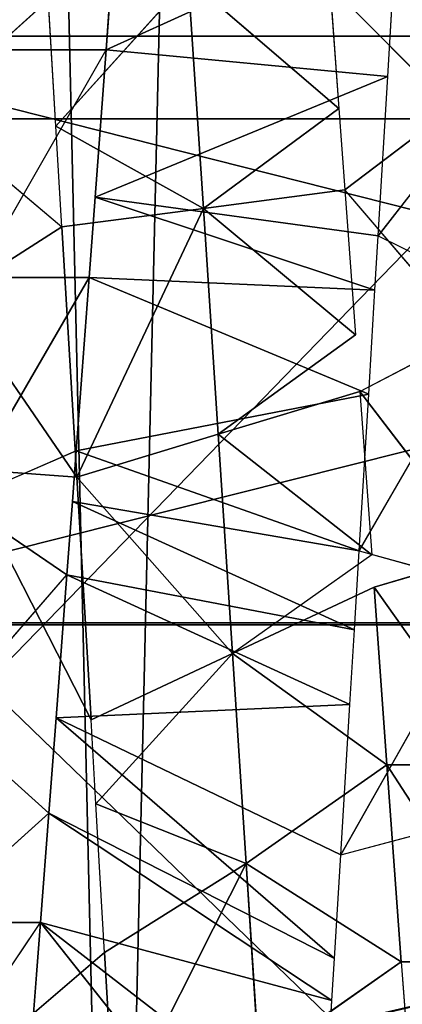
# Model space of a CAD drawing. Extents: x 143 to 263, y -61 to 82.
# Tile 211 of 656: x 153.294 to 153.59, y 71.485 to 72.245. Entities that reach past the tile are written whole.
import ezdxf

# ---------------------------------------------------------------- set-up
doc = ezdxf.new("R2010")
doc.units = 0
doc.header["$LTSCALE"] = 25.4
doc.layers.get('0').update_dxf_attribs({"color": 13, "linetype": 'CONTINUOUS'})

# ---------------------------------------------------------------- blocks, each defined once
blk = doc.blocks.new('ICE-BALL-8126_STL')
at = {"color": 41}
for p, q in [((10, -48.99556, 96.68291), (10, -50.79671, 96.68291)), ((10, -48.99556, 96.68291), (10, -50.79671, 96.68291)), ((10, -48.99556, 93.18291), (10, -50.79671, 93.18291)), ((10, -48.99556, 93.18291), (10, -50.79671, 93.18291)), ((10.45332, -48.9977, 93.24265), (10.45332, -50.79876, 93.24265)), ((10.45332, -48.9977, 93.24265), (10.45332, -50.79876, 93.24265)), ((10.45463, -48.99771, 96.62283), (10.45463, -50.79878, 96.62283)), ((10.45463, -48.99771, 96.62283), (10.45463, -50.79878, 96.62283)), ((10.06383, -50.04787, 93.77998), (10.06383, -51.04787, 93.77998)), ((10.06383, -50.04787, 93.77998), (10.06383, -51.04787, 93.77998)), ((10.71498, -50.27453, 96.33191), (10.71498, -50.18703, 96.33191)), ((10.15439, -50.29233, 92.98903), (10.0326, -50.19753, 92.98318)), ((10.5628, -50.19804, 96.39977), (10.42559, -50.29552, 96.44528)), ((10.5628, -50.19804, 96.39977), (10.42559, -50.29552, 96.44528)), ((10.5628, -50.28554, 96.39977), (10.5628, -50.19804, 96.39977)), ((10.5628, -50.28554, 96.39977), (10.5628, -50.19804, 96.39977)), ((10.15439, -50.29233, 92.98903), (10.19629, -50.20734, 92.99281)), ((10.39758, -50.30697, 93.02387), (10.22846, -50.20928, 92.99634)), ((10.27441, -50.30659, 96.47987), (10.40056, -50.20985, 96.4521)), ((10.40056, -50.20985, 96.4521), (10.42559, -50.29552, 96.44528)), ((10.23066, -50.22231, 96.487), (10.11877, -50.31805, 96.49953)), ((10.27441, -50.30659, 96.47987), (10.23066, -50.22231, 96.487)), ((10.39758, -50.30697, 93.02387), (10.42141, -50.22091, 93.02899)), ((10.63229, -50.32121, 93.08827), (10.45865, -50.22317, 93.03762)), ((10.63229, -50.32121, 93.08827), (10.60861, -50.23227, 93.08032)), ((9.96091, -50.32973, 96.50354), (10.05598, -50.23519, 96.50303)), ((10.05598, -50.23519, 96.50303), (10.11877, -50.31805, 96.49953)), ((10.71498, -50.27453, 96.33191), (10.83681, -50.26527, 96.26263)), ((10.03136, -50.28496, 92.98316), (9.90837, -50.27762, 92.98506)), ((10.01057, -50.50262, 93.36183), (9.90837, -50.27762, 92.98506)), ((10.01057, -50.50262, 93.36183), (9.90837, -50.27762, 92.98506)), ((10.5628, -50.28554, 96.39977), (10.71498, -50.27453, 96.33191)), ((10.5628, -50.28554, 96.39977), (10.71498, -50.27453, 96.33191)), ((10.63905, -50.39437, 96.57339), (10.71498, -50.27453, 96.33191)), ((10.63905, -50.39437, 96.57339), (10.71498, -50.27453, 96.33191)), ((10.79202, -50.38449, 96.50526), (10.71498, -50.27453, 96.33191)), ((10.79202, -50.38449, 96.50526), (10.71498, -50.27453, 96.33191)), ((10.01057, -50.50262, 93.36183), (10.03136, -50.28496, 92.98316)), ((10.01057, -50.50262, 93.36183), (10.03136, -50.28496, 92.98316)), ((10.15439, -50.29233, 92.98903), (10.03136, -50.28496, 92.98316)), ((10.12439, -50.51108, 93.36673), (10.03136, -50.28496, 92.98316)), ((10.12439, -50.51108, 93.36673), (10.03136, -50.28496, 92.98316)), ((10.42559, -50.29552, 96.44528), (10.5628, -50.28554, 96.39977)), ((10.42559, -50.29552, 96.44528), (10.5628, -50.28554, 96.39977)), ((10.47691, -50.4049, 96.62765), (10.5628, -50.28554, 96.39977)), ((10.47691, -50.4049, 96.62765), (10.5628, -50.28554, 96.39977)), ((10.5628, -50.28554, 96.39977), (10.63905, -50.39437, 96.57339)), ((10.5628, -50.28554, 96.39977), (10.63905, -50.39437, 96.57339)), ((10.12439, -50.51108, 93.36673), (10.15439, -50.29233, 92.98903)), ((10.12439, -50.51108, 93.36673), (10.15439, -50.29233, 92.98903)), ((10.19631, -50.29485, 92.99282), (10.15439, -50.29233, 92.98903)), ((10.12439, -50.51108, 93.36673), (10.19631, -50.29485, 92.99282)), ((10.12439, -50.51108, 93.36673), (10.19631, -50.29485, 92.99282)), ((10.18658, -50.51572, 93.37292), (10.19631, -50.29485, 92.99282)), ((10.18658, -50.51572, 93.37292), (10.19631, -50.29485, 92.99282)), ((10.18658, -50.51572, 93.37292), (10.2767, -50.29968, 93.00264)), ((10.18658, -50.51572, 93.37292), (10.2767, -50.29968, 93.00264)), ((10.2767, -50.29968, 93.00264), (10.19631, -50.29485, 92.99282)), ((10.27441, -50.30659, 96.47987), (10.40056, -50.29735, 96.4521)), ((10.39758, -50.30697, 93.02387), (10.2767, -50.29968, 93.00264)), ((10.32033, -50.52572, 93.3948), (10.2767, -50.29968, 93.00264)), ((10.32033, -50.52572, 93.3948), (10.2767, -50.29968, 93.00264)), ((10.40056, -50.29735, 96.4521), (10.3075, -50.41597, 96.6664)), ((10.40056, -50.29735, 96.4521), (10.3075, -50.41597, 96.6664)), ((10.40056, -50.29735, 96.4521), (10.47691, -50.4049, 96.62765)), ((10.42559, -50.29552, 96.44528), (10.47691, -50.4049, 96.62765)), ((10.11877, -50.31805, 96.49953), (10.23066, -50.3098, 96.487)), ((10.13309, -50.42742, 96.68843), (10.23066, -50.3098, 96.487)), ((10.13309, -50.42742, 96.68843), (10.23066, -50.3098, 96.487)), ((10.3075, -50.41597, 96.6664), (10.23066, -50.3098, 96.487)), ((10.27441, -50.30659, 96.47987), (10.3075, -50.41597, 96.6664)), ((10.32033, -50.52572, 93.3948), (10.39758, -50.30697, 93.02387)), ((10.32033, -50.52572, 93.3948), (10.39758, -50.30697, 93.02387)), ((10.35962, -50.52867, 93.40351), (10.39758, -50.30697, 93.02387)), ((10.35962, -50.52867, 93.40351), (10.39758, -50.30697, 93.02387)), ((10.45865, -50.31067, 93.03761), (10.39758, -50.30697, 93.02387)), ((10.35962, -50.52867, 93.40351), (10.45865, -50.31067, 93.03761)), ((10.35962, -50.52867, 93.40351), (10.45865, -50.31067, 93.03761)), ((10.41601, -50.53291, 93.41788), (10.45865, -50.31067, 93.03761)), ((10.41601, -50.53291, 93.41788), (10.45865, -50.31067, 93.03761)), ((10.41601, -50.53291, 93.41788), (10.51634, -50.31416, 93.05251)), ((10.41601, -50.53291, 93.41788), (10.51634, -50.31416, 93.05251)), ((10.51634, -50.31416, 93.05251), (10.45865, -50.31067, 93.03761)), ((10.63229, -50.32121, 93.08827), (10.51634, -50.31416, 93.05251)), ((10.52655, -50.54125, 93.45266), (10.51634, -50.31416, 93.05251)), ((10.52655, -50.54125, 93.45266), (10.51634, -50.31416, 93.05251)), ((9.9562, -50.43911, 96.69292), (10.05598, -50.32269, 96.50303)), ((9.9562, -50.43911, 96.69292), (10.05598, -50.32269, 96.50303)), ((9.96091, -50.32973, 96.50354), (10.05598, -50.32269, 96.50303)), ((10.05598, -50.32269, 96.50303), (10.11877, -50.31805, 96.49953)), ((10.13309, -50.42742, 96.68843), (10.05598, -50.32269, 96.50303)), ((10.13309, -50.42742, 96.68843), (10.05598, -50.32269, 96.50303)), ((10.11877, -50.31805, 96.49953), (10.13309, -50.42742, 96.68843)), ((10.11877, -50.31805, 96.49953), (10.13309, -50.42742, 96.68843)), ((10.52655, -50.54125, 93.45266), (10.63229, -50.32121, 93.08827)), ((10.52655, -50.54125, 93.45266), (10.63229, -50.32121, 93.08827)), ((10.71245, -50.32609, 93.11772), (10.63229, -50.32121, 93.08827)), ((10.52655, -50.54125, 93.45266), (10.71245, -50.32609, 93.11772)), ((10.52655, -50.54125, 93.45266), (10.71245, -50.32609, 93.11772)), ((10.60012, -50.54682, 93.48093), (10.71245, -50.32609, 93.11772)), ((10.60012, -50.54682, 93.48093), (10.71245, -50.32609, 93.11772)), ((10.60012, -50.54682, 93.48093), (10.74484, -50.32807, 93.13077)), ((10.60012, -50.54682, 93.48093), (10.74484, -50.32807, 93.13077)), ((10.68456, -50.55324, 93.51878), (10.74484, -50.32807, 93.13077)), ((10.68456, -50.55324, 93.51878), (10.74484, -50.32807, 93.13077)), ((10.74484, -50.32807, 93.13077), (10.71245, -50.32609, 93.11772)), ((10.85344, -50.33472, 93.17959), (10.74484, -50.32807, 93.13077)), ((10.68456, -50.55324, 93.51878), (10.85344, -50.33472, 93.17959)), ((10.68456, -50.55324, 93.51878), (10.85344, -50.33472, 93.17959)), ((10.68456, -50.55324, 93.51878), (10.95299, -50.34084, 93.23164)), ((10.68456, -50.55324, 93.51878), (10.95299, -50.34084, 93.23164)), ((10.63905, -50.39437, 96.57339), (10.79202, -50.38449, 96.50526)), ((10.63905, -50.39437, 96.57339), (10.79202, -50.38449, 96.50526)), ((10.63905, -50.39437, 96.57339), (10.47691, -50.4049, 96.62765)), ((10.63905, -50.39437, 96.57339), (10.47691, -50.4049, 96.62765)), ((10.59288, -50.51048, 96.7906), (10.63905, -50.39437, 96.57339)), ((10.59288, -50.51048, 96.7906), (10.63905, -50.39437, 96.57339)), ((10.63905, -50.39437, 96.57339), (10.70782, -50.50374, 96.74992)), ((10.63905, -50.39437, 96.57339), (10.70782, -50.50374, 96.74992)), ((10.3075, -50.41597, 96.6664), (10.47691, -50.4049, 96.62765)), ((10.3075, -50.41597, 96.6664), (10.47691, -50.4049, 96.62765)), ((10.47691, -50.4049, 96.62765), (10.34059, -50.52534, 96.85294)), ((10.47691, -50.4049, 96.62765), (10.34059, -50.52534, 96.85294)), ((10.52822, -50.51427, 96.81001), (10.47691, -50.4049, 96.62765)), ((10.52822, -50.51427, 96.81001), (10.47691, -50.4049, 96.62765)), ((10.59288, -50.51048, 96.7906), (10.47691, -50.4049, 96.62765)), ((10.59288, -50.51048, 96.7906), (10.47691, -50.4049, 96.62765)), ((10.13309, -50.42742, 96.68843), (10.3075, -50.41597, 96.6664)), ((10.13309, -50.42742, 96.68843), (10.3075, -50.41597, 96.6664)), ((10.3075, -50.41597, 96.6664), (10.34059, -50.52534, 96.85294)), ((10.3075, -50.41597, 96.6664), (10.34059, -50.52534, 96.85294)), ((10.13309, -50.42742, 96.68843), (9.9562, -50.43911, 96.69292)), ((10.13309, -50.42742, 96.68843), (9.9562, -50.43911, 96.69292)), ((10.0697, -50.54143, 96.88167), (10.13309, -50.42742, 96.68843)), ((10.0697, -50.54143, 96.88167), (10.13309, -50.42742, 96.68843)), ((10.13309, -50.42742, 96.68843), (10.34059, -50.52534, 96.85294)), ((10.13309, -50.42742, 96.68843), (10.34059, -50.52534, 96.85294)), ((10.13309, -50.42742, 96.68843), (10.14741, -50.5368, 96.87733)), ((10.13309, -50.42742, 96.68843), (10.14741, -50.5368, 96.87733)), ((10.0697, -50.54143, 96.88167), (9.9562, -50.43911, 96.69292)), ((10.0697, -50.54143, 96.88167), (9.9562, -50.43911, 96.69292)), ((10.01057, -50.50262, 93.36183), (9.92617, -50.49637, 93.36353)), ((10.01057, -50.59012, 93.36183), (9.92617, -50.49637, 93.36353)), ((10.84031, -50.49602, 96.69256), (10.70782, -50.50374, 96.74992)), ((10.84031, -50.49602, 96.69256), (10.70782, -50.50374, 96.74992)), ((10.12439, -50.51108, 93.36673), (10.01057, -50.50262, 93.36183)), ((10.18658, -50.60321, 93.37292), (10.01057, -50.50262, 93.36183)), ((10.01057, -50.59012, 93.36183), (10.01057, -50.50262, 93.36183)), ((10.70782, -50.50374, 96.74992), (10.59288, -50.51048, 96.7906)), ((10.70782, -50.50374, 96.74992), (10.77885, -50.5871, 96.72062)), ((10.18658, -50.51572, 93.37292), (10.12439, -50.51108, 93.36673)), ((10.33439, -50.6132, 96.85403), (10.52822, -50.51427, 96.81001)), ((10.52822, -50.51427, 96.81001), (10.34059, -50.52534, 96.85294)), ((10.52822, -50.51427, 96.81001), (10.34059, -50.52534, 96.85294)), ((10.59288, -50.51048, 96.7906), (10.52822, -50.51427, 96.81001)), ((10.32033, -50.52572, 93.3948), (10.18658, -50.51572, 93.37292)), ((10.32033, -50.52572, 93.3948), (10.18658, -50.51572, 93.37292)), ((10.35962, -50.61617, 93.40351), (10.18658, -50.51572, 93.37292)), ((10.35962, -50.61617, 93.40351), (10.18658, -50.51572, 93.37292)), ((10.18658, -50.60321, 93.37292), (10.18658, -50.51572, 93.37292)), ((10.34059, -50.52534, 96.85294), (10.14741, -50.5368, 96.87733)), ((10.34059, -50.52534, 96.85294), (10.14741, -50.5368, 96.87733)), ((10.20105, -50.62111, 96.87252), (10.34059, -50.52534, 96.85294)), ((10.20105, -50.62111, 96.87252), (10.34059, -50.52534, 96.85294)), ((10.35962, -50.52867, 93.40351), (10.32033, -50.52572, 93.3948)), ((10.32033, -50.52572, 93.3948), (10.35962, -50.61617, 93.40351)), ((10.34059, -50.52534, 96.85294), (10.33439, -50.6132, 96.85403)), ((10.34059, -50.52534, 96.85294), (10.33439, -50.6132, 96.85403)), ((10.41601, -50.53291, 93.41788), (10.35962, -50.52867, 93.40351)), ((10.06969, -50.62893, 96.88167), (10.14741, -50.5368, 96.87733)), ((10.14741, -50.5368, 96.87733), (10.0697, -50.54143, 96.88167)), ((10.20105, -50.62111, 96.87252), (10.14741, -50.5368, 96.87733)), ((10.20105, -50.62111, 96.87252), (10.14741, -50.5368, 96.87733)), ((10.35962, -50.61617, 93.40351), (10.41601, -50.53291, 93.41788)), ((10.52655, -50.54125, 93.45266), (10.41601, -50.53291, 93.41788)), ((10.52655, -50.62875, 93.45266), (10.41601, -50.53291, 93.41788)), ((10.0697, -50.54143, 96.88167), (9.95149, -50.54848, 96.88231)), ((10.60012, -50.54682, 93.48093), (10.52655, -50.54125, 93.45266)), ((10.52655, -50.62875, 93.45266), (10.60012, -50.54682, 93.48093)), ((10.68456, -50.55324, 93.51878), (10.60012, -50.54682, 93.48093)), ((10.68456, -50.64074, 93.51878), (10.60012, -50.54682, 93.48093)), ((10.77153, -50.55987, 93.56429), (10.68456, -50.55324, 93.51878)), ((10.83133, -50.65195, 93.59976), (10.68456, -50.55324, 93.51878)), ((10.68456, -50.64074, 93.51878), (10.68456, -50.55324, 93.51878))]:
    blk.add_line(p, q, dxfattribs=at)
mesh = blk.add_polyface(dxfattribs=at)
corners = [(9.54699, -50.79876, 93.24256), (10, -48.99556, 93.18291), (9.54699, -48.99769, 93.24256), (10, -50.79671, 93.18291)]
mesh.append_faces([[corners[k] for k in face] for face in [(0, 1, 2), (1, 0, 3)]], dxfattribs={"vtx0": -1, "color": 41})
mesh = blk.add_polyface(dxfattribs=at)
corners = [(10, -48.99556, 96.68291), (9.5475, -50.79876, 96.6234), (9.5475, -48.99769, 96.6234), (10, -50.79671, 96.68291)]
mesh.append_faces([[corners[k] for k in face] for face in [(0, 1, 2), (1, 0, 3)]], dxfattribs={"vtx0": -1, "color": 41})
mesh = blk.add_polyface(dxfattribs=at)
corners = [(10.45463, -48.99771, 96.62283), (10, -50.79671, 96.68291), (10, -48.99556, 96.68291), (10.45463, -50.79878, 96.62283)]
mesh.append_faces([[corners[k] for k in face] for face in [(0, 1, 2), (1, 0, 3)]], dxfattribs={"vtx0": -1, "color": 41})
mesh = blk.add_polyface(dxfattribs=at)
corners = [(10.45332, -50.79876, 93.24265), (10, -48.99556, 93.18291), (10, -50.79671, 93.18291), (10.45332, -48.9977, 93.24265)]
mesh.append_faces([[corners[k] for k in face] for face in [(0, 1, 2), (1, 0, 3)]], dxfattribs={"vtx0": -1, "color": 41})
mesh = blk.add_polyface(dxfattribs=at)
corners = [(10.875, -50.80437, 93.41737), (10.45332, -48.9977, 93.24265), (10.45332, -50.79876, 93.24265), (10.875, -49.00351, 93.41737)]
mesh.append_faces([[corners[k] for k in face] for face in [(0, 1, 2), (1, 0, 3)]], dxfattribs={"vtx0": -1, "color": 41})
mesh = blk.add_polyface(dxfattribs=at)
corners = [(10.45463, -48.99771, 96.62283), (10.875, -50.80437, 96.44846), (10.45463, -50.79878, 96.62283), (10.875, -49.00351, 96.44846)]
mesh.append_faces([[corners[k] for k in face] for face in [(0, 1, 2), (1, 0, 3)]], dxfattribs={"vtx0": -1, "color": 41})
mesh = blk.add_polyface(dxfattribs=at)
corners = [(10.06383, -50.04787, 93.77998), (9.03345, -51.04787, 94.30116), (9.03345, -50.04787, 94.30116), (10.06383, -51.04787, 93.77998)]
mesh.append_faces([[corners[k] for k in face] for face in [(0, 1, 2), (1, 0, 3)]], dxfattribs={"vtx0": -1, "color": 41})
mesh = blk.add_polyface(dxfattribs=at)
corners = [(10.96655, -51.04787, 95.56466), (9.93617, -50.04787, 96.08585), (9.93617, -51.04787, 96.08585), (10.96655, -50.04787, 95.56466)]
mesh.append_faces([[corners[k] for k in face] for face in [(0, 1, 2), (1, 0, 3)]], dxfattribs={"vtx0": -1, "color": 41})
mesh = blk.add_polyface(dxfattribs=at)
corners = [(11.03039, -50.04787, 94.41172), (10.06383, -51.04787, 93.77998), (10.06383, -50.04787, 93.77998), (11.03039, -51.04787, 94.41172)]
mesh.append_faces([[corners[k] for k in face] for face in [(0, 1, 2), (1, 0, 3)]], dxfattribs={"vtx0": -1, "color": 41})
mesh = blk.add_polyface(dxfattribs=at)
corners = [(10.71498, -50.18703, 96.33191), (10.5628, -50.28554, 96.39977), (10.5628, -50.19804, 96.39977), (10.71498, -50.27453, 96.33191)]
mesh.append_faces([[corners[k] for k in face] for face in [(0, 1, 2), (1, 0, 3)]], dxfattribs={"vtx0": -1, "color": 41})
mesh = blk.add_polyface(dxfattribs=at)
corners = [(10.19629, -50.20734, 92.99281), (10.0326, -50.19753, 92.98318), (10.15439, -50.29233, 92.98903)]
mesh.append_faces([[corners[k] for k in face] for face in [(0, 1, 2)]], dxfattribs={"color": 41})
mesh = blk.add_polyface(dxfattribs=at)
corners = [(10.5628, -50.19804, 96.39977), (10.42559, -50.29552, 96.44528), (10.40056, -50.20985, 96.4521)]
mesh.append_faces([[corners[k] for k in face] for face in [(0, 1, 2)]], dxfattribs={"color": 41})
mesh = blk.add_polyface(dxfattribs=at)
corners = [(10.5628, -50.28554, 96.39977), (10.42559, -50.29552, 96.44528), (10.5628, -50.19804, 96.39977)]
mesh.append_faces([[corners[k] for k in face] for face in [(0, 1, 2)]], dxfattribs={"color": 41})
mesh = blk.add_polyface(dxfattribs=at)
corners = [(10.42141, -50.22091, 93.02899), (10.22846, -50.20928, 92.99634), (10.39758, -50.30697, 93.02387)]
mesh.append_faces([[corners[k] for k in face] for face in [(0, 1, 2)]], dxfattribs={"color": 41})
mesh = blk.add_polyface(dxfattribs=at)
corners = [(10.40056, -50.20985, 96.4521), (10.27441, -50.30659, 96.47987), (10.23066, -50.22231, 96.487)]
mesh.append_faces([[corners[k] for k in face] for face in [(0, 1, 2)]], dxfattribs={"color": 41})
mesh = blk.add_polyface(dxfattribs=at)
corners = [(10.23066, -50.22231, 96.487), (10.11877, -50.31805, 96.49953), (10.05598, -50.23519, 96.50303)]
mesh.append_faces([[corners[k] for k in face] for face in [(0, 1, 2)]], dxfattribs={"color": 41})
mesh = blk.add_polyface(dxfattribs=at)
corners = [(10.63229, -50.32121, 93.08827), (10.60861, -50.23227, 93.08032), (10.45865, -50.22317, 93.03762)]
mesh.append_faces([[corners[k] for k in face] for face in [(0, 1, 2)]], dxfattribs={"color": 41})
mesh = blk.add_polyface(dxfattribs=at)
corners = [(23, -50.23174, 102.62744), (0, -50.76105, 97.50685), (23, -50.76105, 97.50685), (0, -50.23174, 102.62744)]
mesh.append_faces([[corners[k] for k in face] for face in [(0, 1, 2), (1, 0, 3)]], dxfattribs={"vtx0": -1, "color": 41})
mesh = blk.add_polyface(dxfattribs=at)
corners = [(23, -50.76105, 92.35897), (0, -50.23174, 87.23838), (23, -50.23174, 87.23838), (0, -50.76105, 92.35897)]
mesh.append_faces([[corners[k] for k in face] for face in [(0, 1, 2), (1, 0, 3)]], dxfattribs={"vtx0": -1, "color": 41})
mesh = blk.add_polyface(dxfattribs=at)
corners = [(10.05598, -50.23519, 96.50303), (9.96091, -50.32973, 96.50354), (9.87972, -50.24827, 96.49941)]
mesh.append_faces([[corners[k] for k in face] for face in [(0, 1, 2)]], dxfattribs={"color": 41})
mesh = blk.add_polyface(dxfattribs=at)
corners = [(10.79202, -50.38449, 96.50526), (10.71498, -50.27453, 96.33191), (10.83681, -50.26527, 96.26263)]
mesh.append_faces([[corners[k] for k in face] for face in [(0, 1, 2)]], dxfattribs={"color": 41})
mesh = blk.add_polyface(dxfattribs=at)
corners = [(10.01057, -50.50262, 93.36183), (10.03136, -50.28496, 92.98316), (9.90837, -50.27762, 92.98506)]
mesh.append_faces([[corners[k] for k in face] for face in [(0, 1, 2)]], dxfattribs={"color": 41})
mesh = blk.add_polyface(dxfattribs=at)
corners = [(9.92617, -50.49637, 93.36353), (10.01057, -50.50262, 93.36183), (9.90837, -50.27762, 92.98506)]
mesh.append_faces([[corners[k] for k in face] for face in [(0, 1, 2)]], dxfattribs={"color": 41})
mesh = blk.add_polyface(dxfattribs=at)
corners = [(10.63905, -50.39437, 96.57339), (10.5628, -50.28554, 96.39977), (10.71498, -50.27453, 96.33191)]
mesh.append_faces([[corners[k] for k in face] for face in [(0, 1, 2)]], dxfattribs={"color": 41})
mesh = blk.add_polyface(dxfattribs=at)
corners = [(10.63905, -50.39437, 96.57339), (10.71498, -50.27453, 96.33191), (10.79202, -50.38449, 96.50526)]
mesh.append_faces([[corners[k] for k in face] for face in [(0, 1, 2)]], dxfattribs={"color": 41})
mesh = blk.add_polyface(dxfattribs=at)
corners = [(10.12439, -50.51108, 93.36673), (10.03136, -50.28496, 92.98316), (10.01057, -50.50262, 93.36183)]
mesh.append_faces([[corners[k] for k in face] for face in [(0, 1, 2)]], dxfattribs={"color": 41})
mesh = blk.add_polyface(dxfattribs=at)
corners = [(10.12439, -50.51108, 93.36673), (10.15439, -50.29233, 92.98903), (10.03136, -50.28496, 92.98316)]
mesh.append_faces([[corners[k] for k in face] for face in [(0, 1, 2)]], dxfattribs={"color": 41})
mesh = blk.add_polyface(dxfattribs=at)
corners = [(10.47691, -50.4049, 96.62765), (10.42559, -50.29552, 96.44528), (10.5628, -50.28554, 96.39977)]
mesh.append_faces([[corners[k] for k in face] for face in [(0, 1, 2)]], dxfattribs={"color": 41})
mesh = blk.add_polyface(dxfattribs=at)
corners = [(10.47691, -50.4049, 96.62765), (10.5628, -50.28554, 96.39977), (10.63905, -50.39437, 96.57339)]
mesh.append_faces([[corners[k] for k in face] for face in [(0, 1, 2)]], dxfattribs={"color": 41})
mesh = blk.add_polyface(dxfattribs=at)
corners = [(10.12439, -50.51108, 93.36673), (10.19631, -50.29485, 92.99282), (10.15439, -50.29233, 92.98903)]
mesh.append_faces([[corners[k] for k in face] for face in [(0, 1, 2)]], dxfattribs={"color": 41})
mesh = blk.add_polyface(dxfattribs=at)
corners = [(10.18658, -50.51572, 93.37292), (10.19631, -50.29485, 92.99282), (10.12439, -50.51108, 93.36673)]
mesh.append_faces([[corners[k] for k in face] for face in [(0, 1, 2)]], dxfattribs={"color": 41})
mesh = blk.add_polyface(dxfattribs=at)
corners = [(10.18658, -50.51572, 93.37292), (10.2767, -50.29968, 93.00264), (10.19631, -50.29485, 92.99282)]
mesh.append_faces([[corners[k] for k in face] for face in [(0, 1, 2)]], dxfattribs={"color": 41})
mesh = blk.add_polyface(dxfattribs=at)
corners = [(10.32033, -50.52572, 93.3948), (10.2767, -50.29968, 93.00264), (10.18658, -50.51572, 93.37292)]
mesh.append_faces([[corners[k] for k in face] for face in [(0, 1, 2)]], dxfattribs={"color": 41})
mesh = blk.add_polyface(dxfattribs=at)
corners = [(10.3075, -50.41597, 96.6664), (10.27441, -50.30659, 96.47987), (10.40056, -50.29735, 96.4521)]
mesh.append_faces([[corners[k] for k in face] for face in [(0, 1, 2)]], dxfattribs={"color": 41})
mesh = blk.add_polyface(dxfattribs=at)
corners = [(10.32033, -50.52572, 93.3948), (10.39758, -50.30697, 93.02387), (10.2767, -50.29968, 93.00264)]
mesh.append_faces([[corners[k] for k in face] for face in [(0, 1, 2)]], dxfattribs={"color": 41})
mesh = blk.add_polyface(dxfattribs=at)
corners = [(10.3075, -50.41597, 96.6664), (10.40056, -50.29735, 96.4521), (10.47691, -50.4049, 96.62765)]
mesh.append_faces([[corners[k] for k in face] for face in [(0, 1, 2)]], dxfattribs={"color": 41})
mesh = blk.add_polyface(dxfattribs=at)
corners = [(10.13309, -50.42742, 96.68843), (10.11877, -50.31805, 96.49953), (10.23066, -50.3098, 96.487)]
mesh.append_faces([[corners[k] for k in face] for face in [(0, 1, 2)]], dxfattribs={"color": 41})
mesh = blk.add_polyface(dxfattribs=at)
corners = [(10.13309, -50.42742, 96.68843), (10.23066, -50.3098, 96.487), (10.3075, -50.41597, 96.6664)]
mesh.append_faces([[corners[k] for k in face] for face in [(0, 1, 2)]], dxfattribs={"color": 41})
mesh = blk.add_polyface(dxfattribs=at)
corners = [(10.35962, -50.52867, 93.40351), (10.39758, -50.30697, 93.02387), (10.32033, -50.52572, 93.3948)]
mesh.append_faces([[corners[k] for k in face] for face in [(0, 1, 2)]], dxfattribs={"color": 41})
mesh = blk.add_polyface(dxfattribs=at)
corners = [(10.35962, -50.52867, 93.40351), (10.45865, -50.31067, 93.03761), (10.39758, -50.30697, 93.02387)]
mesh.append_faces([[corners[k] for k in face] for face in [(0, 1, 2)]], dxfattribs={"color": 41})
mesh = blk.add_polyface(dxfattribs=at)
corners = [(10.41601, -50.53291, 93.41788), (10.45865, -50.31067, 93.03761), (10.35962, -50.52867, 93.40351)]
mesh.append_faces([[corners[k] for k in face] for face in [(0, 1, 2)]], dxfattribs={"color": 41})
mesh = blk.add_polyface(dxfattribs=at)
corners = [(10.41601, -50.53291, 93.41788), (10.51634, -50.31416, 93.05251), (10.45865, -50.31067, 93.03761)]
mesh.append_faces([[corners[k] for k in face] for face in [(0, 1, 2)]], dxfattribs={"color": 41})
mesh = blk.add_polyface(dxfattribs=at)
corners = [(10.52655, -50.54125, 93.45266), (10.51634, -50.31416, 93.05251), (10.41601, -50.53291, 93.41788)]
mesh.append_faces([[corners[k] for k in face] for face in [(0, 1, 2)]], dxfattribs={"color": 41})
mesh = blk.add_polyface(dxfattribs=at)
corners = [(10.52655, -50.54125, 93.45266), (10.63229, -50.32121, 93.08827), (10.51634, -50.31416, 93.05251)]
mesh.append_faces([[corners[k] for k in face] for face in [(0, 1, 2)]], dxfattribs={"color": 41})
mesh = blk.add_polyface(dxfattribs=at)
corners = [(9.9562, -50.43911, 96.69292), (9.96091, -50.32973, 96.50354), (10.05598, -50.32269, 96.50303)]
mesh.append_faces([[corners[k] for k in face] for face in [(0, 1, 2)]], dxfattribs={"color": 41})
mesh = blk.add_polyface(dxfattribs=at)
corners = [(9.9562, -50.43911, 96.69292), (10.05598, -50.32269, 96.50303), (10.13309, -50.42742, 96.68843)]
mesh.append_faces([[corners[k] for k in face] for face in [(0, 1, 2)]], dxfattribs={"color": 41})
mesh = blk.add_polyface(dxfattribs=at)
corners = [(10.13309, -50.42742, 96.68843), (10.05598, -50.32269, 96.50303), (10.11877, -50.31805, 96.49953)]
mesh.append_faces([[corners[k] for k in face] for face in [(0, 1, 2)]], dxfattribs={"color": 41})
mesh = blk.add_polyface(dxfattribs=at)
corners = [(10.52655, -50.54125, 93.45266), (10.71245, -50.32609, 93.11772), (10.63229, -50.32121, 93.08827)]
mesh.append_faces([[corners[k] for k in face] for face in [(0, 1, 2)]], dxfattribs={"color": 41})
mesh = blk.add_polyface(dxfattribs=at)
corners = [(10.60012, -50.54682, 93.48093), (10.71245, -50.32609, 93.11772), (10.52655, -50.54125, 93.45266)]
mesh.append_faces([[corners[k] for k in face] for face in [(0, 1, 2)]], dxfattribs={"color": 41})
mesh = blk.add_polyface(dxfattribs=at)
corners = [(10.60012, -50.54682, 93.48093), (10.74484, -50.32807, 93.13077), (10.71245, -50.32609, 93.11772)]
mesh.append_faces([[corners[k] for k in face] for face in [(0, 1, 2)]], dxfattribs={"color": 41})
mesh = blk.add_polyface(dxfattribs=at)
corners = [(10.68456, -50.55324, 93.51878), (10.74484, -50.32807, 93.13077), (10.60012, -50.54682, 93.48093)]
mesh.append_faces([[corners[k] for k in face] for face in [(0, 1, 2)]], dxfattribs={"color": 41})
mesh = blk.add_polyface(dxfattribs=at)
corners = [(10.68456, -50.55324, 93.51878), (10.85344, -50.33472, 93.17959), (10.74484, -50.32807, 93.13077)]
mesh.append_faces([[corners[k] for k in face] for face in [(0, 1, 2)]], dxfattribs={"color": 41})
mesh = blk.add_polyface(dxfattribs=at)
corners = [(10.68456, -50.55324, 93.51878), (10.95299, -50.34084, 93.23164), (10.85344, -50.33472, 93.17959)]
mesh.append_faces([[corners[k] for k in face] for face in [(0, 1, 2)]], dxfattribs={"color": 41})
mesh = blk.add_polyface(dxfattribs=at)
corners = [(10.77153, -50.55987, 93.56429), (10.95299, -50.34084, 93.23164), (10.68456, -50.55324, 93.51878)]
mesh.append_faces([[corners[k] for k in face] for face in [(0, 1, 2)]], dxfattribs={"color": 41})
mesh = blk.add_polyface(dxfattribs=at)
corners = [(10.84031, -50.49602, 96.69256), (10.63905, -50.39437, 96.57339), (10.79202, -50.38449, 96.50526), (10.70782, -50.50374, 96.74992)]
mesh.append_faces([[corners[k] for k in face] for face in [(0, 1, 2), (1, 0, 3)]], dxfattribs={"vtx0": -1, "color": 41})
mesh = blk.add_polyface(dxfattribs=at)
corners = [(10.59288, -50.51048, 96.7906), (10.47691, -50.4049, 96.62765), (10.63905, -50.39437, 96.57339)]
mesh.append_faces([[corners[k] for k in face] for face in [(0, 1, 2)]], dxfattribs={"color": 41})
mesh = blk.add_polyface(dxfattribs=at)
corners = [(10.59288, -50.51048, 96.7906), (10.63905, -50.39437, 96.57339), (10.70782, -50.50374, 96.74992)]
mesh.append_faces([[corners[k] for k in face] for face in [(0, 1, 2)]], dxfattribs={"color": 41})
mesh = blk.add_polyface(dxfattribs=at)
corners = [(10.34059, -50.52534, 96.85294), (10.3075, -50.41597, 96.6664), (10.47691, -50.4049, 96.62765)]
mesh.append_faces([[corners[k] for k in face] for face in [(0, 1, 2)]], dxfattribs={"color": 41})
mesh = blk.add_polyface(dxfattribs=at)
corners = [(10.34059, -50.52534, 96.85294), (10.47691, -50.4049, 96.62765), (10.52822, -50.51427, 96.81001)]
mesh.append_faces([[corners[k] for k in face] for face in [(0, 1, 2)]], dxfattribs={"color": 41})
mesh = blk.add_polyface(dxfattribs=at)
corners = [(10.52822, -50.51427, 96.81001), (10.47691, -50.4049, 96.62765), (10.59288, -50.51048, 96.7906)]
mesh.append_faces([[corners[k] for k in face] for face in [(0, 1, 2)]], dxfattribs={"color": 41})
mesh = blk.add_polyface(dxfattribs=at)
corners = [(10.34059, -50.52534, 96.85294), (10.13309, -50.42742, 96.68843), (10.3075, -50.41597, 96.6664)]
mesh.append_faces([[corners[k] for k in face] for face in [(0, 1, 2)]], dxfattribs={"color": 41})
mesh = blk.add_polyface(dxfattribs=at)
corners = [(10.0697, -50.54143, 96.88167), (9.9562, -50.43911, 96.69292), (10.13309, -50.42742, 96.68843)]
mesh.append_faces([[corners[k] for k in face] for face in [(0, 1, 2)]], dxfattribs={"color": 41})
mesh = blk.add_polyface(dxfattribs=at)
corners = [(10.0697, -50.54143, 96.88167), (10.13309, -50.42742, 96.68843), (10.14741, -50.5368, 96.87733)]
mesh.append_faces([[corners[k] for k in face] for face in [(0, 1, 2)]], dxfattribs={"color": 41})
mesh = blk.add_polyface(dxfattribs=at)
corners = [(10.14741, -50.5368, 96.87733), (10.13309, -50.42742, 96.68843), (10.34059, -50.52534, 96.85294)]
mesh.append_faces([[corners[k] for k in face] for face in [(0, 1, 2)]], dxfattribs={"color": 41})
mesh = blk.add_polyface(dxfattribs=at)
corners = [(9.95149, -50.54848, 96.88231), (9.9562, -50.43911, 96.69292), (10.0697, -50.54143, 96.88167)]
mesh.append_faces([[corners[k] for k in face] for face in [(0, 1, 2)]], dxfattribs={"color": 41})
mesh = blk.add_polyface(dxfattribs=at)
corners = [(10.01057, -50.59012, 93.36183), (9.92617, -50.49637, 93.36353), (9.83491, -50.57713, 93.3705)]
mesh.append_faces([[corners[k] for k in face] for face in [(0, 1, 2)]], dxfattribs={"color": 41})
mesh = blk.add_polyface(dxfattribs=at)
corners = [(10.84031, -50.49602, 96.69256), (10.77885, -50.5871, 96.72062), (10.70782, -50.50374, 96.74992)]
mesh.append_faces([[corners[k] for k in face] for face in [(0, 1, 2)]], dxfattribs={"color": 41})
mesh = blk.add_polyface(dxfattribs=at)
corners = [(10.18658, -50.60321, 93.37292), (10.01057, -50.50262, 93.36183), (10.01057, -50.59012, 93.36183)]
mesh.append_faces([[corners[k] for k in face] for face in [(0, 1, 2)]], dxfattribs={"color": 41})
mesh = blk.add_polyface(dxfattribs=at)
corners = [(10.52822, -50.51427, 96.81001), (10.33439, -50.6132, 96.85403), (10.34059, -50.52534, 96.85294)]
mesh.append_faces([[corners[k] for k in face] for face in [(0, 1, 2)]], dxfattribs={"color": 41})
mesh = blk.add_polyface(dxfattribs=at)
corners = [(10.35962, -50.61617, 93.40351), (10.32033, -50.52572, 93.3948), (10.18658, -50.51572, 93.37292)]
mesh.append_faces([[corners[k] for k in face] for face in [(0, 1, 2)]], dxfattribs={"color": 41})
mesh = blk.add_polyface(dxfattribs=at)
corners = [(10.35962, -50.61617, 93.40351), (10.18658, -50.51572, 93.37292), (10.18658, -50.60321, 93.37292)]
mesh.append_faces([[corners[k] for k in face] for face in [(0, 1, 2)]], dxfattribs={"color": 41})
mesh = blk.add_polyface(dxfattribs=at)
corners = [(10.34059, -50.52534, 96.85294), (10.20105, -50.62111, 96.87252), (10.14741, -50.5368, 96.87733)]
mesh.append_faces([[corners[k] for k in face] for face in [(0, 1, 2)]], dxfattribs={"color": 41})
mesh = blk.add_polyface(dxfattribs=at)
corners = [(10.34059, -50.52534, 96.85294), (10.33439, -50.6132, 96.85403), (10.20105, -50.62111, 96.87252)]
mesh.append_faces([[corners[k] for k in face] for face in [(0, 1, 2)]], dxfattribs={"color": 41})
mesh = blk.add_polyface(dxfattribs=at)
corners = [(10.20105, -50.62111, 96.87252), (10.06969, -50.62893, 96.88167), (10.14741, -50.5368, 96.87733)]
mesh.append_faces([[corners[k] for k in face] for face in [(0, 1, 2)]], dxfattribs={"color": 41})
mesh = blk.add_polyface(dxfattribs=at)
corners = [(10.52655, -50.62875, 93.45266), (10.41601, -50.53291, 93.41788), (10.35962, -50.61617, 93.40351)]
mesh.append_faces([[corners[k] for k in face] for face in [(0, 1, 2)]], dxfattribs={"color": 41})
mesh = blk.add_polyface(dxfattribs=at)
corners = [(10.68456, -50.64074, 93.51878), (10.60012, -50.54682, 93.48093), (10.52655, -50.62875, 93.45266)]
mesh.append_faces([[corners[k] for k in face] for face in [(0, 1, 2)]], dxfattribs={"color": 41})
mesh = blk.add_polyface(dxfattribs=at)
corners = [(10.83133, -50.65195, 93.59976), (10.68456, -50.55324, 93.51878), (10.68456, -50.64074, 93.51878)]
mesh.append_faces([[corners[k] for k in face] for face in [(0, 1, 2)]], dxfattribs={"color": 41})

msp = doc.modelspace()

# ---------------------------------------------------------------- block references
at = {"color": 0, "rotation": 270}
msp.add_blockref('ICE-BALL-8126_STL', (203.86356, 82.23263), dxfattribs=at)

doc.saveas('drawing.dxf')
